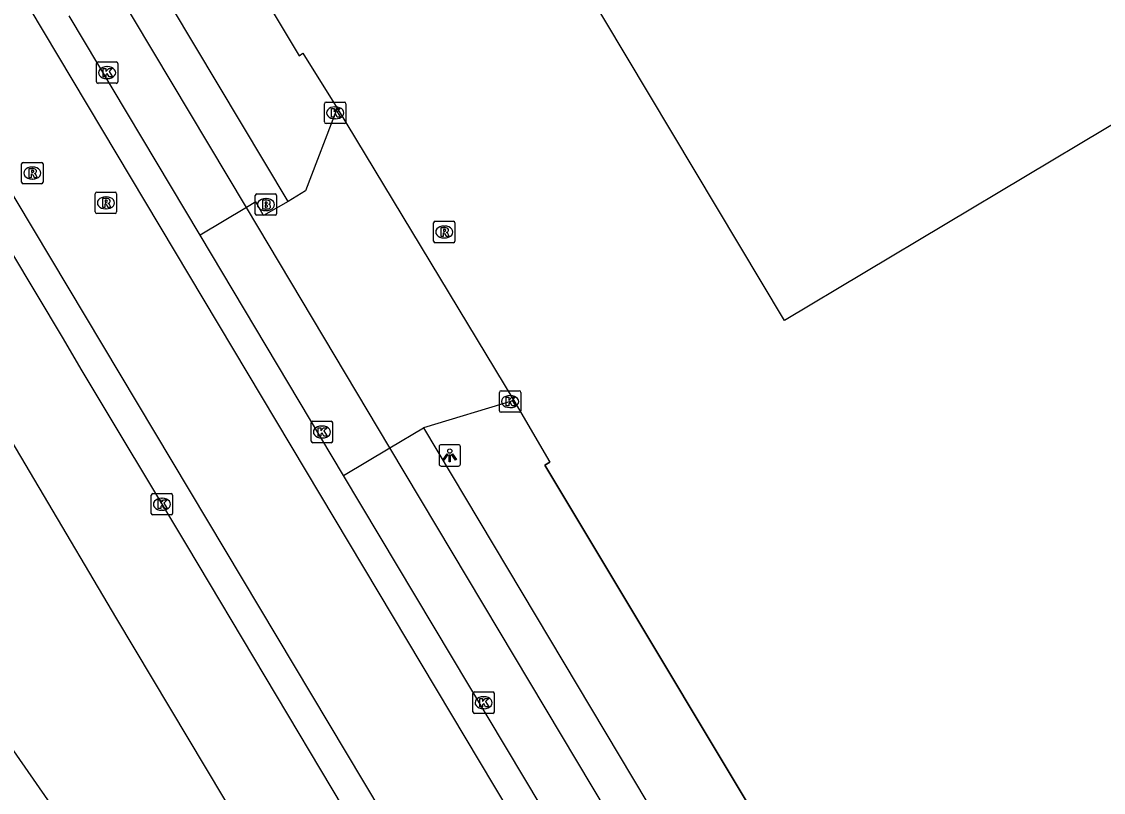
# Model space of a CAD drawing. Extents: x 156651 to 158072, y 387631 to 388990.
# Drawn here: x 157484.2 to 157534.8, y 388310.7 to 388346.7 of the extents above; entities that cross this region are included whole.
import ezdxf

# ---------------------------------------------------------------- set-up
doc = ezdxf.new("R2010")
doc.units = 0
for name, color, linetype in [('IMGEO_Brandkraan', 7, 'Continuous'), ('IMGEO_Groenvoorziening', 7, 'Continuous'), ('IMGEO_Hek', 7, 'Continuous'), ('IMGEO_Kolk', 7, 'Continuous'), ('IMGEO_Lichtpunt', 7, 'Continuous'), ('IMGEO_Pand', 7, 'Continuous'), ('IMGEO_Rijbaan_lokaal_gesloten', 7, 'Continuous'), ('IMGEO_Rijbaan_lokaal_open', 7, 'Continuous'), ('IMGEO_Rioolput', 7, 'Continuous'), ('IMGEO_Voetpad_open', 7, 'Continuous')]:
    doc.layers.add(name, color=color, linetype=linetype)

msp = doc.modelspace()

# ---------------------------------------------------------------- linework, layer by layer
at = {"layer": 'IMGEO_Brandkraan'}
for p, q in [((157495.112, 388337.709), (157495.112, 388338.561)), ((157495.187, 388338.635), (157496.039, 388338.635)), ((157495.6, 388338.415), (157495.625, 388338.415)), ((157496.113, 388338.561), (157496.113, 388337.709)), ((157495.623, 388337.855), (157495.598, 388337.855)), ((157496.039, 388337.635), (157495.187, 388337.635))]:
    msp.add_line(p, q, dxfattribs=at)
for points in [[(157495.112, 388337.709), (157495.112, 388338.561)], [(157495.187, 388338.635), (157496.039, 388338.635)], [(157495.46, 388338.335), (157495.46, 388337.935), (157495.673, 388337.935)], [(157495.691, 388338.335), (157495.46, 388338.335)], [(157496.113, 388338.561), (157496.113, 388337.709)], [(157495.639, 388338.254), (157495.585, 388338.254), (157495.585, 388338.178)], [(157495.585, 388338.178), (157495.638, 388338.178)], [(157495.647, 388338.102), (157495.585, 388338.102), (157495.585, 388338.021)], [(157495.585, 388338.021), (157495.647, 388338.021)], [(157496.039, 388337.635), (157495.187, 388337.635)]]:
    msp.add_lwpolyline(points, dxfattribs=at)
for centre, radius, start, end in [((157495.189, 388338.559), 0.0765, 91.552, 178.448), ((157495.189, 388338.559), 0.0765, 91.552, 178.448), ((157495.695, 388338.19), 0.145, 59.4692, 91.5367), ((157495.72, 388338.237), 0.0922, 285.5137, 58.1501), ((157496.037, 388338.559), 0.0765, 1.552, 88.448), ((157496.037, 388338.559), 0.0765, 1.552, 88.448), ((157495.64, 388338.216), 0.0379, 267.8285, 90.9355), ((157495.648, 388338.061), 0.0404, 269.8759, 90.5077), ((157495.679, 388338.186), 0.251, 268.6676, 293.5347), ((157495.725, 388338.045), 0.105, 301.3115, 78.989), ((157495.189, 388337.711), 0.0765, 181.552, 268.448), ((157495.189, 388337.711), 0.0765, 181.552, 268.448), ((157496.037, 388337.711), 0.0765, 271.552, 358.448), ((157496.037, 388337.711), 0.0765, 271.552, 358.448)]:
    msp.add_arc(centre, radius, start, end, dxfattribs=at)
for centre, major_axis, ratio, start_param, end_param in [((157495.599, 388338.135), (-0.387, 0.002), 0.722429, 4.712389, 7.853982), ((157495.624, 388338.135), (-0.39, 0.002), 0.717154, 1.570796, 4.712389)]:
    msp.add_ellipse(centre, major_axis=major_axis, ratio=ratio, start_param=start_param, end_param=end_param, dxfattribs=at)
at = {"layer": 'IMGEO_Groenvoorziening'}
for points in [[(157492.337, 388353.141), (157497.168, 388345.09), (157497.343, 388345.203), (157498.936, 388342.642)], [(157507.195, 388328.982), (157508.889, 388326.101), (157508.65, 388325.957), (157534.566, 388282.769)]]:
    msp.add_lwpolyline(points, dxfattribs=at)
at = {"layer": 'IMGEO_Hek'}
for points in [[(157497.168, 388345.09), (157497.343, 388345.203)], [(157508.65, 388325.957), (157508.889, 388326.101)], [(157534.566, 388282.769), (157508.65, 388325.957)]]:
    msp.add_lwpolyline(points, dxfattribs=at)
at = {"layer": 'IMGEO_Kolk'}
for p, q in [((157487.69, 388343.875), (157487.69, 388344.727)), ((157487.765, 388344.801), (157488.617, 388344.801)), ((157488.178, 388344.581), (157488.203, 388344.581)), ((157488.691, 388344.727), (157488.691, 388343.875)), ((157488.201, 388344.021), (157488.176, 388344.021)), ((157488.617, 388343.801), (157487.765, 388343.801)), ((157498.426, 388342.922), (157499.278, 388342.922)), ((157498.351, 388341.996), (157498.351, 388342.848)), ((157498.839, 388342.702), (157498.864, 388342.702)), ((157499.352, 388342.848), (157499.352, 388341.996)), ((157499.278, 388341.922), (157498.426, 388341.922)), ((157498.862, 388342.142), (157498.837, 388342.142)), ((157506.525, 388328.508), (157506.525, 388329.36)), ((157506.6, 388329.434), (157507.452, 388329.434)), ((157507.013, 388329.214), (157507.038, 388329.214)), ((157507.526, 388329.36), (157507.526, 388328.508)), ((157507.452, 388328.434), (157506.6, 388328.434)), ((157507.036, 388328.654), (157507.011, 388328.654)), ((157497.731, 388327.085), (157497.731, 388327.937)), ((157497.806, 388328.011), (157498.658, 388328.011)), ((157498.219, 388327.791), (157498.244, 388327.791)), ((157498.732, 388327.937), (157498.732, 388327.085)), ((157498.242, 388327.231), (157498.217, 388327.231)), ((157498.658, 388327.011), (157497.806, 388327.011)), ((157490.252, 388323.709), (157490.252, 388324.561)), ((157490.327, 388324.635), (157491.179, 388324.635)), ((157490.74, 388324.415), (157490.765, 388324.415)), ((157491.253, 388324.561), (157491.253, 388323.709)), ((157490.763, 388323.855), (157490.738, 388323.855)), ((157491.179, 388323.635), (157490.327, 388323.635)), ((157505.287, 388314.439), (157505.287, 388315.291)), ((157505.362, 388315.365), (157506.214, 388315.365)), ((157505.775, 388315.145), (157505.8, 388315.145)), ((157506.288, 388315.291), (157506.288, 388314.439)), ((157505.798, 388314.585), (157505.773, 388314.585)), ((157506.214, 388314.365), (157505.362, 388314.365))]:
    msp.add_line(p, q, dxfattribs=at)
for points in [[(157487.69, 388343.875), (157487.69, 388344.727)], [(157487.765, 388344.801), (157488.617, 388344.801)], [(157488.011, 388344.501), (157488.134, 388344.501), (157488.134, 388344.35), (157488.264, 388344.501), (157488.428, 388344.501), (157488.282, 388344.35), (157488.435, 388344.101), (157488.283, 388344.101), (157488.198, 388344.265), (157488.134, 388344.198), (157488.134, 388344.101), (157488.011, 388344.101), (157488.011, 388344.501)], [(157488.691, 388344.727), (157488.691, 388343.875)], [(157488.617, 388343.801), (157487.765, 388343.801)], [(157498.426, 388342.922), (157499.278, 388342.922)], [(157498.351, 388341.996), (157498.351, 388342.848)], [(157498.672, 388342.622), (157498.795, 388342.622), (157498.795, 388342.471), (157498.925, 388342.622), (157499.089, 388342.622), (157498.943, 388342.471), (157499.096, 388342.222), (157498.944, 388342.222), (157498.859, 388342.386), (157498.795, 388342.319), (157498.795, 388342.222), (157498.672, 388342.222), (157498.672, 388342.622)], [(157499.352, 388342.848), (157499.352, 388341.996)], [(157499.278, 388341.922), (157498.426, 388341.922)], [(157506.525, 388328.508), (157506.525, 388329.36)], [(157506.6, 388329.434), (157507.452, 388329.434)], [(157507.526, 388329.36), (157507.526, 388328.508)], [(157506.846, 388329.134), (157506.969, 388329.134), (157506.969, 388328.983), (157507.099, 388329.134), (157507.263, 388329.134), (157507.117, 388328.983), (157507.27, 388328.734), (157507.118, 388328.734), (157507.033, 388328.898), (157506.969, 388328.831), (157506.969, 388328.734), (157506.846, 388328.734), (157506.846, 388329.134)], [(157507.452, 388328.434), (157506.6, 388328.434)], [(157497.731, 388327.085), (157497.731, 388327.937)], [(157497.806, 388328.011), (157498.658, 388328.011)], [(157498.052, 388327.711), (157498.175, 388327.711), (157498.175, 388327.56), (157498.305, 388327.711), (157498.469, 388327.711), (157498.323, 388327.56), (157498.476, 388327.311), (157498.324, 388327.311), (157498.239, 388327.475), (157498.175, 388327.408), (157498.175, 388327.311), (157498.052, 388327.311), (157498.052, 388327.711)], [(157498.732, 388327.937), (157498.732, 388327.085)], [(157498.658, 388327.011), (157497.806, 388327.011)], [(157490.252, 388323.709), (157490.252, 388324.561)], [(157490.327, 388324.635), (157491.179, 388324.635)], [(157490.573, 388324.335), (157490.696, 388324.335), (157490.696, 388324.184), (157490.826, 388324.335), (157490.99, 388324.335), (157490.844, 388324.184), (157490.997, 388323.935), (157490.845, 388323.935), (157490.76, 388324.099), (157490.696, 388324.032), (157490.696, 388323.935), (157490.573, 388323.935), (157490.573, 388324.335)], [(157491.253, 388324.561), (157491.253, 388323.709)], [(157491.179, 388323.635), (157490.327, 388323.635)], [(157505.287, 388314.439), (157505.287, 388315.291)], [(157505.362, 388315.365), (157506.214, 388315.365)], [(157505.608, 388315.065), (157505.731, 388315.065), (157505.731, 388314.914), (157505.861, 388315.065), (157506.025, 388315.065), (157505.879, 388314.914), (157506.032, 388314.665), (157505.88, 388314.665), (157505.795, 388314.829), (157505.731, 388314.762), (157505.731, 388314.665), (157505.608, 388314.665), (157505.608, 388315.065)], [(157506.288, 388315.291), (157506.288, 388314.439)], [(157506.214, 388314.365), (157505.362, 388314.365)]]:
    msp.add_lwpolyline(points, dxfattribs=at)
for centre, start, end in [((157487.767, 388344.725), 91.552, 178.448), ((157487.767, 388344.725), 91.552, 178.448), ((157488.615, 388344.725), 1.552, 88.448), ((157488.615, 388344.725), 1.552, 88.448), ((157487.767, 388343.877), 181.552, 268.448), ((157487.767, 388343.877), 181.552, 268.448), ((157488.615, 388343.877), 271.552, 358.448), ((157488.615, 388343.877), 271.552, 358.448), ((157498.428, 388342.846), 91.552, 178.448), ((157498.428, 388342.846), 91.552, 178.448), ((157499.276, 388342.846), 1.552, 88.448), ((157499.276, 388342.846), 1.552, 88.448), ((157498.428, 388341.998), 181.552, 268.448), ((157498.428, 388341.998), 181.552, 268.448), ((157499.276, 388341.998), 271.552, 358.448), ((157499.276, 388341.998), 271.552, 358.448), ((157506.602, 388329.358), 91.552, 178.448), ((157506.602, 388329.358), 91.552, 178.448), ((157507.45, 388329.358), 1.552, 88.448), ((157507.45, 388329.358), 1.552, 88.448), ((157506.602, 388328.51), 181.552, 268.448), ((157506.602, 388328.51), 181.552, 268.448), ((157507.45, 388328.51), 271.552, 358.448), ((157507.45, 388328.51), 271.552, 358.448), ((157497.808, 388327.935), 91.552, 178.448), ((157497.808, 388327.935), 91.552, 178.448), ((157498.656, 388327.935), 1.552, 88.448), ((157498.656, 388327.935), 1.552, 88.448), ((157497.808, 388327.087), 181.552, 268.448), ((157497.808, 388327.087), 181.552, 268.448), ((157498.656, 388327.087), 271.552, 358.448), ((157498.656, 388327.087), 271.552, 358.448), ((157490.329, 388324.559), 91.552, 178.448), ((157490.329, 388324.559), 91.552, 178.448), ((157491.177, 388324.559), 1.552, 88.448), ((157491.177, 388324.559), 1.552, 88.448), ((157490.329, 388323.711), 181.552, 268.448), ((157490.329, 388323.711), 181.552, 268.448), ((157491.177, 388323.711), 271.552, 358.448), ((157491.177, 388323.711), 271.552, 358.448), ((157505.364, 388315.289), 91.552, 178.448), ((157505.364, 388315.289), 91.552, 178.448), ((157506.212, 388315.289), 1.552, 88.448), ((157506.212, 388315.289), 1.552, 88.448), ((157505.364, 388314.441), 181.552, 268.448), ((157505.364, 388314.441), 181.552, 268.448), ((157506.212, 388314.441), 271.552, 358.448), ((157506.212, 388314.441), 271.552, 358.448)]:
    msp.add_arc(centre, 0.0765, start, end, dxfattribs=at)
for centre, major_axis, ratio, start_param, end_param in [((157488.177, 388344.301), (-0.387, 0.002), 0.722429, 4.712389, 7.853982), ((157488.202, 388344.301), (-0.39, 0.002), 0.717154, 1.570796, 4.712389), ((157498.838, 388342.422), (-0.387, 0.002), 0.722429, 4.712389, 7.853982), ((157498.863, 388342.422), (-0.39, 0.002), 0.717154, 1.570796, 4.712389), ((157507.012, 388328.934), (-0.387, 0.002), 0.722429, 4.712389, 7.853982), ((157507.037, 388328.934), (-0.39, 0.002), 0.717154, 1.570796, 4.712389), ((157498.218, 388327.511), (-0.387, 0.002), 0.722429, 4.712389, 7.853982), ((157498.243, 388327.511), (-0.39, 0.002), 0.717154, 1.570796, 4.712389), ((157490.739, 388324.135), (-0.387, 0.002), 0.722429, 4.712389, 7.853982), ((157490.764, 388324.135), (-0.39, 0.002), 0.717154, 1.570796, 4.712389), ((157505.774, 388314.865), (-0.387, 0.002), 0.722429, 4.712389, 7.853982), ((157505.799, 388314.865), (-0.39, 0.002), 0.717154, 1.570796, 4.712389)]:
    msp.add_ellipse(centre, major_axis=major_axis, ratio=ratio, start_param=start_param, end_param=end_param, dxfattribs=at)
at = {"layer": 'IMGEO_Lichtpunt'}
for p, q in [((157503.708, 388326.823), (157503.708, 388326.016)), ((157503.708, 388326.823), (157503.708, 388326.016)), ((157504.61, 388326.918), (157503.802, 388326.918)), ((157504.61, 388326.918), (157503.802, 388326.918)), ((157504.704, 388326.016), (157504.704, 388326.823)), ((157504.704, 388326.016), (157504.704, 388326.823)), ((157503.802, 388325.922), (157504.61, 388325.922)), ((157503.802, 388325.922), (157504.61, 388325.922))]:
    msp.add_line(p, q, dxfattribs=at)
for points in [[(157504.082, 388326.487), (157504.121, 388326.459), (157503.933, 388326.197), (157503.895, 388326.224), (157504.082, 388326.487)], [(157504.184, 388326.439), (157504.231, 388326.439), (157504.231, 388326.117), (157504.184, 388326.117), (157504.184, 388326.439)], [(157504.294, 388326.459), (157504.332, 388326.486), (157504.519, 388326.224), (157504.48, 388326.196), (157504.294, 388326.459)]]:
    msp.add_lwpolyline(points, dxfattribs=at)
msp.add_circle((157504.207, 388326.621), 0.0994, dxfattribs=at)
for centre, start, end in [((157503.802, 388326.823), 90, 180), ((157503.802, 388326.823), 90, 180), ((157504.61, 388326.823), 0, 90), ((157504.61, 388326.823), 0, 90), ((157503.802, 388326.016), 180, 270), ((157503.802, 388326.016), 180, 270), ((157504.61, 388326.016), 270, 0), ((157504.61, 388326.016), 270, 360)]:
    msp.add_arc(centre, 0.0946, start, end, dxfattribs=at)
at = {"layer": 'IMGEO_Pand'}
for points in [[(157568.356, 388387.949), (157608.72, 388412.066), (157643.513, 388353.722), (157638.466, 388350.749), (157637.341, 388350.078), (157639.861, 388345.857), (157642.293, 388341.783), (157641.925, 388341.559), (157641.694, 388341.948), (157640.759, 388343.523), (157615.801, 388328.621), (157609.902, 388338.488), (157619.658, 388344.338), (157598.514, 388379.704), (157579.923, 388368.609), (157519.845, 388332.716), (157508.27, 388352.085), (157568.356, 388387.949)], [(157425.925, 388309.639), (157462.163, 388334.92), (157466.263, 388337.78), (157466.828, 388336.983), (157469.708, 388338.68), (157477.044, 388326.435), (157475.107, 388325.139), (157486.85, 388308.243), (157482.75, 388305.383), (157446.492, 388280.093), (157425.925, 388309.639)]]:
    msp.add_lwpolyline(points, dxfattribs=at)
at = {"layer": 'IMGEO_Rijbaan_lokaal_gesloten'}
for points in [[(157439.697, 388408.794), (157440.425, 388408.473), (157441.903, 388407.485), (157443.038, 388406.442), (157443.784, 388405.392), (157444.05, 388404.959), (157445.602, 388402.433), (157521.372, 388275.706), (157522.175, 388274.237)], [(157537.564, 388275.061), (157535.848, 388275.107), (157533.594, 388275.442), (157531.639, 388276.001), (157529.748, 388276.805), (157527.833, 388277.93), (157525.577, 388279.781), (157523.713, 388281.965), (157522.63, 388283.637), (157448.518, 388407.652), (157449.717, 388408.375)], [(157492.538, 388336.713), (157486.42, 388346.952)], [(157499.246, 388325.487), (157492.538, 388336.713)], [(157483.682, 388335.969), (157486.086, 388331.941), (157487.014, 388330.374), (157491.899, 388322.225), (157499.227, 388309.952)], [(157523.664, 388284.624), (157499.246, 388325.487)]]:
    msp.add_lwpolyline(points, dxfattribs=at)
at = {"layer": 'IMGEO_Rijbaan_lokaal_open'}
for points in [[(157494.702, 388338.006), (157492.538, 388336.713)], [(157501.407, 388326.779), (157494.702, 388338.006)], [(157495.313, 388307.639), (157488.647, 388318.784), (157481.363, 388331.049)], [(157499.246, 388325.487), (157501.407, 388326.779)]]:
    msp.add_lwpolyline(points, dxfattribs=at)
at = {"layer": 'IMGEO_Rioolput'}
for p, q in [((157484.195, 388339.182), (157484.195, 388340.034)), ((157484.27, 388340.108), (157485.122, 388340.108)), ((157484.683, 388339.888), (157484.708, 388339.888)), ((157485.196, 388340.034), (157485.196, 388339.182)), ((157484.706, 388339.328), (157484.681, 388339.328)), ((157485.122, 388339.108), (157484.27, 388339.108)), ((157487.635, 388337.79), (157487.635, 388338.642)), ((157487.71, 388338.716), (157488.562, 388338.716)), ((157488.123, 388338.496), (157488.148, 388338.496)), ((157488.636, 388338.642), (157488.636, 388337.79)), ((157488.146, 388337.936), (157488.121, 388337.936)), ((157488.562, 388337.716), (157487.71, 388337.716)), ((157503.522, 388337.355), (157504.374, 388337.355)), ((157503.447, 388336.429), (157503.447, 388337.281)), ((157503.935, 388337.135), (157503.96, 388337.135)), ((157504.448, 388337.281), (157504.448, 388336.429)), ((157504.374, 388336.355), (157503.522, 388336.355)), ((157503.958, 388336.575), (157503.933, 388336.575))]:
    msp.add_line(p, q, dxfattribs=at)
for points in [[(157484.195, 388339.182), (157484.195, 388340.034)], [(157484.27, 388340.108), (157485.122, 388340.108)], [(157485.196, 388340.034), (157485.196, 388339.182)], [(157484.784, 388339.806), (157484.532, 388339.808), (157484.532, 388339.408)], [(157484.532, 388339.408), (157484.656, 388339.408), (157484.656, 388339.57), (157484.667, 388339.57)], [(157484.71, 388339.727), (157484.656, 388339.727), (157484.656, 388339.646)], [(157484.656, 388339.646), (157484.708, 388339.646)], [(157484.714, 388339.541), (157484.785, 388339.408), (157484.925, 388339.408), (157484.86, 388339.534)], [(157485.122, 388339.108), (157484.27, 388339.108)], [(157487.635, 388337.79), (157487.635, 388338.642)], [(157487.71, 388338.716), (157488.562, 388338.716)], [(157488.224, 388338.414), (157487.972, 388338.416), (157487.972, 388338.016)], [(157488.15, 388338.335), (157488.096, 388338.335), (157488.096, 388338.254)], [(157488.636, 388338.642), (157488.636, 388337.79)], [(157487.972, 388338.016), (157488.096, 388338.016), (157488.096, 388338.178), (157488.107, 388338.178)], [(157488.096, 388338.254), (157488.148, 388338.254)], [(157488.154, 388338.149), (157488.225, 388338.016), (157488.365, 388338.016), (157488.3, 388338.142)], [(157488.562, 388337.716), (157487.71, 388337.716)], [(157503.522, 388337.355), (157504.374, 388337.355)], [(157503.447, 388336.429), (157503.447, 388337.281)], [(157504.036, 388337.053), (157503.784, 388337.055), (157503.784, 388336.655)], [(157503.784, 388336.655), (157503.908, 388336.655), (157503.908, 388336.817), (157503.919, 388336.817)], [(157503.962, 388336.974), (157503.908, 388336.974), (157503.908, 388336.893)], [(157503.908, 388336.893), (157503.96, 388336.893)], [(157504.448, 388337.281), (157504.448, 388336.429)], [(157504.374, 388336.355), (157503.522, 388336.355)], [(157503.966, 388336.788), (157504.037, 388336.655), (157504.177, 388336.655), (157504.112, 388336.781)]]:
    msp.add_lwpolyline(points, dxfattribs=at)
for centre, radius, start, end in [((157484.272, 388340.032), 0.0765, 91.552, 178.448), ((157484.272, 388340.032), 0.0765, 91.552, 178.448), ((157485.12, 388340.032), 0.0765, 1.552, 88.448), ((157485.12, 388340.032), 0.0765, 1.552, 88.448), ((157484.666, 388339.517), 0.0533, 26.0293, 88.6989), ((157484.692, 388339.835), 0.19, 274.7715, 282.9687), ((157484.716, 388339.631), 0.0964, 77.0061, 93.1865), ((157484.73, 388339.688), 0.0378, 276.6634, 79.6772), ((157484.783, 388339.696), 0.109, 350.3612, 89.416), ((157484.781, 388339.696), 0.112, 277.5842, 350.9817), ((157484.765, 388339.481), 0.108, 29.5134, 73.7905), ((157484.272, 388339.184), 0.0765, 181.552, 268.448), ((157484.272, 388339.184), 0.0765, 181.552, 268.448), ((157485.12, 388339.184), 0.0765, 271.552, 358.448), ((157485.12, 388339.184), 0.0765, 271.552, 358.448), ((157487.712, 388338.64), 0.0765, 91.552, 178.448), ((157487.712, 388338.64), 0.0765, 91.552, 178.448), ((157488.156, 388338.239), 0.0964, 77.0061, 93.1865), ((157488.17, 388338.296), 0.0378, 276.6634, 79.6772), ((157488.223, 388338.304), 0.109, 350.3612, 89.416), ((157488.56, 388338.64), 0.0765, 1.552, 88.448), ((157488.56, 388338.64), 0.0765, 1.552, 88.448), ((157488.106, 388338.125), 0.0533, 26.0293, 88.6989), ((157488.132, 388338.443), 0.19, 274.7715, 282.9687), ((157488.221, 388338.304), 0.112, 277.5842, 350.9817), ((157488.205, 388338.089), 0.108, 29.5134, 73.7905), ((157487.712, 388337.792), 0.0765, 181.552, 268.448), ((157487.712, 388337.792), 0.0765, 181.552, 268.448), ((157488.56, 388337.792), 0.0765, 271.552, 358.448), ((157488.56, 388337.792), 0.0765, 271.552, 358.448), ((157503.524, 388337.279), 0.0765, 91.552, 178.448), ((157503.524, 388337.279), 0.0765, 91.552, 178.448), ((157504.372, 388337.279), 0.0765, 1.552, 88.448), ((157504.372, 388337.279), 0.0765, 1.552, 88.448), ((157503.918, 388336.764), 0.0533, 26.0293, 88.6989), ((157503.944, 388337.082), 0.19, 274.7715, 282.9687), ((157503.968, 388336.878), 0.0964, 77.0061, 93.1865), ((157503.982, 388336.935), 0.0378, 276.6634, 79.6772), ((157504.035, 388336.943), 0.109, 350.3612, 89.416), ((157504.033, 388336.943), 0.112, 277.5842, 350.9817), ((157504.017, 388336.728), 0.108, 29.5134, 73.7905), ((157503.524, 388336.431), 0.0765, 181.552, 268.448), ((157503.524, 388336.431), 0.0765, 181.552, 268.448), ((157504.372, 388336.431), 0.0765, 271.552, 358.448), ((157504.372, 388336.431), 0.0765, 271.552, 358.448)]:
    msp.add_arc(centre, radius, start, end, dxfattribs=at)
for centre, major_axis, ratio, start_param, end_param in [((157484.682, 388339.608), (-0.387, 0.002), 0.722429, 4.712389, 7.853982), ((157484.707, 388339.608), (-0.39, 0.002), 0.717154, 1.570796, 4.712389), ((157488.122, 388338.216), (-0.387, 0.002), 0.722429, 4.712389, 7.853982), ((157488.147, 388338.216), (-0.39, 0.002), 0.717154, 1.570796, 4.712389), ((157503.934, 388336.855), (-0.387, 0.002), 0.722429, 4.712389, 7.853982), ((157503.959, 388336.855), (-0.39, 0.002), 0.717154, 1.570796, 4.712389)]:
    msp.add_ellipse(centre, major_axis=major_axis, ratio=ratio, start_param=start_param, end_param=end_param, dxfattribs=at)
at = {"layer": 'IMGEO_Voetpad_open'}
for points in [[(157496.65, 388338.285), (157490.111, 388349.228)], [(157494.702, 388338.006), (157488.567, 388348.276)], [(157498.936, 388342.642), (157497.461, 388338.774), (157496.65, 388338.285)], [(157498.936, 388342.642), (157507.195, 388328.982)], [(157496.65, 388338.285), (157495.498, 388337.631), (157495.136, 388338.272), (157494.702, 388338.006)], [(157507.195, 388328.982), (157502.971, 388327.705)], [(157501.407, 388326.779), (157502.971, 388327.705)], [(157502.971, 388327.705), (157531.078, 388280.665), (157534.566, 388282.769)], [(157523.988, 388288.982), (157501.407, 388326.779)]]:
    msp.add_lwpolyline(points, dxfattribs=at)

doc.saveas('drawing.dxf')
